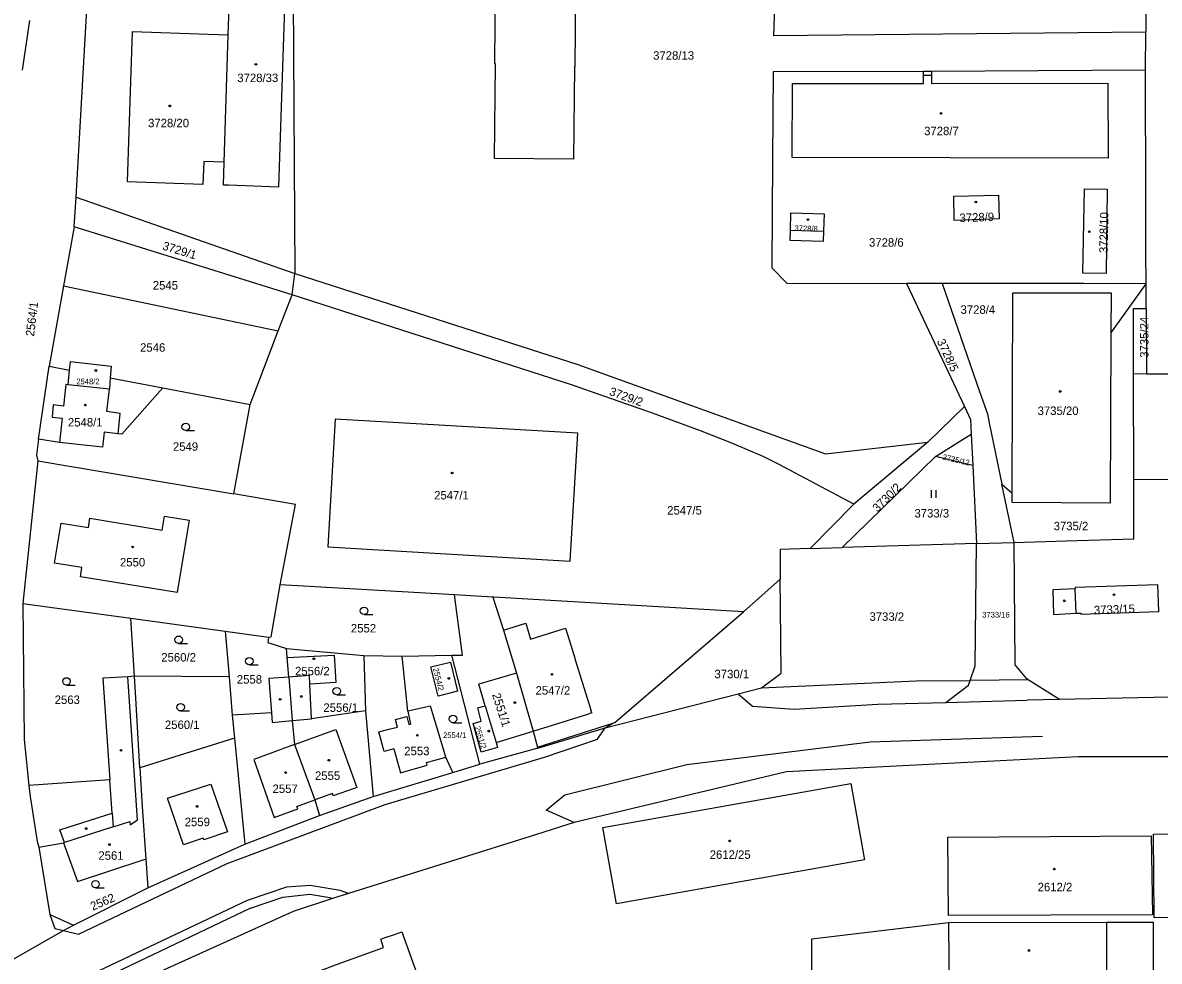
# Model space of a CAD drawing. Extents: x -527335 to -526256, y -1079142 to -1077809.
# Drawn here: x -526603.7 to -526375.8, y -1078341.3 to -1078153 of the extents above; entities that cross this region are included whole.
import ezdxf

# ---------------------------------------------------------------- set-up
doc = ezdxf.new("R2010")
doc.units = 0
for name, color, linetype in [('Vrstva 1', 7, 'Continuous'), ('Vrstva 2', 7, 'Continuous'), ('Vrstva 3', 7, 'Continuous'), ('Vrstva 4', 7, 'Continuous'), ('Vrstva 5', 7, 'Continuous')]:
    doc.layers.add(name, color=color, linetype=linetype)

msp = doc.modelspace()

# ---------------------------------------------------------------- linework, layer by layer
at = {"layer": 'Vrstva 1'}
for p, q in [((-526378.72, -1078100.08), (-526378.46, -1078154.92)), ((-526593.02, -1078188.05), (-526589.8, -1078132.18)), ((-526562.53, -1078155.46), (-526562.04, -1078142.41)), ((-526549.5, -1078147.03), (-526549.12, -1078203.3)), ((-526603.75, -1078162.52), (-526602.3, -1078152.58)), ((-526563.34, -1078181), (-526562.53, -1078155.46)), ((-526378.56, -1078162.53), (-526378.46, -1078154.92)), ((-526421.44, -1078162.78), (-526423.04, -1078162.78)), ((-526378.56, -1078162.53), (-526421.44, -1078162.78)), ((-526593.37, -1078193.96), (-526593.02, -1078188.05)), ((-526593.02, -1078188.05), (-526549.12, -1078203.3)), ((-526593.37, -1078193.96), (-526595.52, -1078205.8)), ((-526549.69, -1078207.6), (-526593.37, -1078193.96)), ((-526549.69, -1078207.6), (-526549.12, -1078203.3)), ((-526419.32, -1078205.33), (-526426.47, -1078205.32)), ((-526426.47, -1078205.32), (-526414.83, -1078230.01)), ((-526385.48, -1078215.29), (-526378.41, -1078205.42)), ((-526378.41, -1078205.42), (-526378.41, -1078205.39)), ((-526378.39, -1078210.36), (-526378.41, -1078205.42)), ((-526595.52, -1078205.8), (-526598.44, -1078221.94)), ((-526595.52, -1078205.8), (-526552.47, -1078214.87)), ((-526552.47, -1078214.87), (-526549.69, -1078207.6)), ((-526378.39, -1078210.36), (-526378.34, -1078223.51)), ((-526558.11, -1078229.6), (-526552.47, -1078214.87)), ((-526600.52, -1078236.6), (-526598.44, -1078221.94)), ((-526598.44, -1078221.94), (-526594.33, -1078222.72)), ((-526380.88, -1078244.69), (-526380.95, -1078223.47)), ((-526378.34, -1078223.51), (-526380.95, -1078223.47)), ((-526361.75, -1078223.62), (-526378.34, -1078223.51)), ((-526586.15, -1078224.27), (-526575.59, -1078226.28)), ((-526575.59, -1078226.28), (-526558.11, -1078229.6)), ((-526561.39, -1078247.57), (-526558.11, -1078229.6)), ((-526422.19, -1078237.19), (-526414.83, -1078230.01)), ((-526422.19, -1078237.19), (-526437.01, -1078249.59)), ((-526420.64, -1078240.08), (-526413.46, -1078235.55)), ((-526413.46, -1078235.55), (-526413.15, -1078241.83)), ((-526600.69, -1078240.92), (-526603.68, -1078269.57)), ((-526600.69, -1078240.92), (-526561.39, -1078247.57)), ((-526439.36, -1078258.33), (-526420.64, -1078240.08)), ((-526413.15, -1078241.83), (-526420.64, -1078240.08)), ((-526413.15, -1078241.83), (-526412.39, -1078257.53)), ((-526407.31, -1078245.62), (-526405.29, -1078247.41)), ((-526404.89, -1078257.31), (-526407.31, -1078245.62)), ((-526380.84, -1078256.6), (-526380.88, -1078244.69)), ((-526437.01, -1078249.59), (-526445.81, -1078258.52)), ((-526412.39, -1078257.53), (-526439.36, -1078258.33)), ((-526412.39, -1078257.53), (-526404.89, -1078257.31)), ((-526445.81, -1078258.52), (-526439.36, -1078258.33)), ((-526517.1, -1078267.83), (-526552.09, -1078265.78)), ((-526603.68, -1078269.57), (-526582.06, -1078272.51)), ((-526509.44, -1078268.28), (-526517.1, -1078267.83)), ((-526582.06, -1078272.51), (-526563.12, -1078275.09)), ((-526581.28, -1078284.16), (-526582.06, -1078272.51)), ((-526563.12, -1078275.09), (-526554.41, -1078276.28)), ((-526563.12, -1078275.09), (-526562.34, -1078284.26)), ((-526550.79, -1078278.6), (-526535.31, -1078279.99)), ((-526550.66, -1078280.39), (-526550.79, -1078278.6)), ((-526550.37, -1078284.3), (-526550.66, -1078280.39)), ((-526535.31, -1078279.99), (-526527.61, -1078280.13)), ((-526535.31, -1078279.99), (-526534.94, -1078291.05)), ((-526527.61, -1078280.13), (-526517.66, -1078279.92)), ((-526512.01, -1078301.8), (-526517.66, -1078279.92)), ((-526562.34, -1078284.26), (-526581.28, -1078284.16)), ((-526562.34, -1078284.26), (-526561.68, -1078291.96)), ((-526402.05, -1078284.87), (-526413.7, -1078284.97)), ((-526561.68, -1078291.96), (-526561.24, -1078296.54)), ((-526534.94, -1078291.05), (-526533.44, -1078308.28)), ((-526500.43, -1078298.57), (-526486.91, -1078294.51)), ((-526561.24, -1078296.54), (-526580.2, -1078302.53)), ((-526561.24, -1078296.54), (-526559.17, -1078317.84)), ((-526500.43, -1078298.57), (-526512.01, -1078301.8)), ((-526533.44, -1078308.28), (-526517.46, -1078303.45)), ((-526517.46, -1078303.45), (-526512.01, -1078301.8)), ((-526544.21, -1078312.08), (-526533.44, -1078308.28)), ((-526559.17, -1078317.84), (-526544.21, -1078312.08)), ((-526578.63, -1078326.6), (-526559.17, -1078317.84)), ((-526579.03, -1078320.85), (-526578.63, -1078326.6)), ((-526593.56, -1078334.08), (-526578.63, -1078326.6)), ((-526418.01, -1078333.56), (-526386.3, -1078333.5))]:
    msp.add_line(p, q, dxfattribs=at)
for points in [[(-526508.9, -1078161.24), (-526509.01, -1078161.24), (-526508.5, -1078095.15), (-526492.37, -1078095.48), (-526492.95, -1078161.84), (-526493.06, -1078161.83), (-526493.24, -1078180.39), (-526509.08, -1078180.27), (-526508.9, -1078161.24)], [(-526378.46, -1078154.92), (-526453.05, -1078155.62), (-526452.8, -1078147.63), (-526451.59, -1078109.7), (-526451.3, -1078100.77)], [(-526551.11, -1078146.44), (-526551.42, -1078155.85), (-526552.45, -1078185.98), (-526562.44, -1078185.64), (-526563.48, -1078185.6), (-526563.34, -1078181)], [(-526563.34, -1078181), (-526567.42, -1078180.86), (-526567.58, -1078185.46), (-526582.72, -1078184.94), (-526581.69, -1078154.8), (-526566.55, -1078155.32), (-526562.53, -1078155.46)], [(-526423.04, -1078162.78), (-526453.19, -1078162.9), (-526453.32, -1078180.38), (-526453.46, -1078202.22), (-526450.43, -1078205.28), (-526426.47, -1078205.32)], [(-526421.44, -1078162.78), (-526421.44, -1078163.53), (-526421.44, -1078165.18), (-526386.1, -1078165.13), (-526386.04, -1078180.17), (-526449.36, -1078180.08), (-526449.34, -1078165.22), (-526423.04, -1078165.18), (-526423.04, -1078163.53), (-526423.04, -1078162.78)], [(-526378.41, -1078205.39), (-526378.43, -1078198.99), (-526378.47, -1078188.81), (-526378.56, -1078162.53)], [(-526391.1, -1078203.25), (-526390.78, -1078186.36), (-526386.19, -1078186.43), (-526386.41, -1078203.31), (-526391.1, -1078203.25)], [(-526408, -1078187.59), (-526407.85, -1078192.39), (-526416.89, -1078192.68), (-526417, -1078187.81), (-526408, -1078187.59)], [(-526443.12, -1078194.85), (-526443.19, -1078196.9), (-526449.78, -1078196.68), (-526449.74, -1078194.62), (-526449.66, -1078191.15), (-526443, -1078191.35), (-526443.12, -1078194.85)], [(-526549.12, -1078203.3), (-526492.41, -1078221.56), (-526442.69, -1078239.51), (-526422.19, -1078237.19)], [(-526419.32, -1078205.33), (-526411.79, -1078227.04), (-526410.24, -1078231.51), (-526409.87, -1078233.29), (-526407.31, -1078245.62)], [(-526378.41, -1078205.39), (-526390.88, -1078205.37), (-526419.32, -1078205.33)], [(-526437.01, -1078249.59), (-526452.14, -1078241.56), (-526455.19, -1078240.06), (-526461.5, -1078237.38), (-526467.76, -1078234.87), (-526477.43, -1078231.38), (-526493.63, -1078225.7), (-526549.69, -1078207.6)], [(-526405.29, -1078247.41), (-526405.16, -1078207.2), (-526385.44, -1078207.2), (-526385.48, -1078215.29)], [(-526380.95, -1078223.47), (-526380.92, -1078210.35), (-526378.39, -1078210.36)], [(-526385.48, -1078215.29), (-526385.62, -1078249.41), (-526405.29, -1078249.27), (-526405.29, -1078247.41)], [(-526594.33, -1078222.72), (-526594.16, -1078221.01), (-526585.96, -1078221.9), (-526586.15, -1078224.27)], [(-526586.15, -1078224.27), (-526586.34, -1078226.56), (-526594.61, -1078225.64), (-526594.33, -1078222.72)], [(-526380.88, -1078244.69), (-526362.1, -1078244.53), (-526361.75, -1078223.62)], [(-526575.59, -1078226.28), (-526583.86, -1078235.6), (-526584.58, -1078235.51), (-526587.36, -1078235.18), (-526587.72, -1078238.17), (-526596.34, -1078237.21), (-526600.52, -1078236.6)], [(-526414.83, -1078230.01), (-526413.6, -1078232.64), (-526413.46, -1078235.55)], [(-526541.02, -1078232.54), (-526542.55, -1078258.17), (-526493.91, -1078261.05), (-526492.4, -1078235.4), (-526541.02, -1078232.54)], [(-526600.52, -1078236.6), (-526600.97, -1078239.77), (-526600.69, -1078240.92)], [(-526552.09, -1078265.78), (-526549.02, -1078249.67), (-526561.39, -1078247.57)], [(-526413.7, -1078284.97), (-526412.71, -1078282.05), (-526412.39, -1078257.53)], [(-526404.89, -1078257.31), (-526394.44, -1078257), (-526380.84, -1078256.6)], [(-526402.05, -1078284.87), (-526402.34, -1078284.69), (-526404.66, -1078281.84), (-526404.89, -1078257.31)], [(-526445.81, -1078258.52), (-526451.82, -1078258.7), (-526451.77, -1078264.59)], [(-526451.77, -1078264.59), (-526451.83, -1078264.65), (-526459.14, -1078271.25)], [(-526455.55, -1078286.46), (-526451.61, -1078283.5), (-526451.72, -1078270.38), (-526451.77, -1078264.59)], [(-526554.41, -1078276.28), (-526553.89, -1078276.24), (-526552.09, -1078265.78)], [(-526391.52, -1078271.72), (-526375.85, -1078271.18), (-526376.08, -1078265.82), (-526392.63, -1078266.34), (-526392.63, -1078266.63), (-526397.12, -1078266.78), (-526397.01, -1078271.73), (-526392.45, -1078271.49), (-526391.51, -1078271.5), (-526391.52, -1078271.72)], [(-526603.68, -1078269.57), (-526603.42, -1078296.84), (-526602.46, -1078306.07)], [(-526517.66, -1078279.92), (-526515.48, -1078279.9), (-526517.1, -1078267.83)], [(-526459.14, -1078271.25), (-526509.23, -1078268.29), (-526509.44, -1078268.28)], [(-526509.44, -1078268.28), (-526507.27, -1078274.88), (-526504.7, -1078283.5), (-526501.33, -1078295.15), (-526500.48, -1078298.39), (-526500.43, -1078298.57)], [(-526486.91, -1078294.51), (-526485.39, -1078293.57), (-526484.97, -1078293.44), (-526459.14, -1078271.25)], [(-526554.41, -1078276.28), (-526554.58, -1078277.36), (-526550.79, -1078278.6)], [(-526550.66, -1078280.39), (-526541.27, -1078279.93), (-526540.92, -1078285.37), (-526546.1, -1078285.76)], [(-526517.46, -1078303.45), (-526518.83, -1078300.36), (-526521.2, -1078292.56), (-526521.93, -1078290.16), (-526526.45, -1078291.14), (-526527.61, -1078280.13)], [(-526517.94, -1078281.3), (-526516.5, -1078287.17), (-526520.41, -1078288.14), (-526521.85, -1078282.27), (-526517.94, -1078281.3)], [(-526581.28, -1078284.16), (-526582.66, -1078284.24), (-526587.68, -1078284.52), (-526586.25, -1078304.95), (-526602.46, -1078306.07)], [(-526580.2, -1078302.53), (-526581, -1078288.51), (-526581.28, -1078284.16)], [(-526550.37, -1078284.3), (-526554.36, -1078284.61), (-526553.81, -1078291.49), (-526561.68, -1078291.96)], [(-526546.1, -1078285.76), (-526546.18, -1078283.97), (-526550.37, -1078284.3)], [(-526550.37, -1078284.3), (-526549.68, -1078293.05), (-526549.19, -1078297.86), (-526545.14, -1078308.97), (-526544.21, -1078312.08)], [(-526455.55, -1078286.46), (-526424.52, -1078285.05), (-526413.7, -1078284.97)], [(-526534.94, -1078291.05), (-526545.78, -1078292.7), (-526546.1, -1078285.76)], [(-526486.91, -1078294.51), (-526460.25, -1078287.66), (-526455.55, -1078286.46)], [(-526508.46, -1078298.42), (-526511.8, -1078299.38), (-526513.38, -1078293.64), (-526511.74, -1078293.15), (-526512.46, -1078290.51), (-526510.97, -1078290.06), (-526508.78, -1078297.46), (-526508.46, -1078298.42)], [(-526368.35, -1078300.3), (-526392.03, -1078300.3), (-526433.75, -1078302.47), (-526450.54, -1078303.34), (-526493.09, -1078313.52), (-526500.68, -1078315.9), (-526538.39, -1078327.72)], [(-526580.2, -1078302.53), (-526579.76, -1078310.28), (-526579.03, -1078320.85)], [(-526602.46, -1078306.07), (-526602.23, -1078308.27), (-526600.84, -1078317.27), (-526600.48, -1078318.43)], [(-526487.35, -1078314.49), (-526437.6, -1078305.66), (-526434.89, -1078320.97), (-526484.64, -1078329.8), (-526487.35, -1078314.49)], [(-526377.36, -1078316.15), (-526377.12, -1078332.02), (-526418.02, -1078332.15), (-526418.15, -1078316.42), (-526377.36, -1078316.15)], [(-526369.38, -1078332.51), (-526376.77, -1078332.6), (-526376.93, -1078315.85), (-526368.84, -1078315.76)], [(-526600.48, -1078318.43), (-526595.55, -1078317.59), (-526592.76, -1078325.31), (-526579.37, -1078320.89), (-526579.03, -1078320.85)], [(-526600.48, -1078318.43), (-526598.25, -1078331.97), (-526593.56, -1078334.08)], [(-526538.39, -1078327.72), (-526540.03, -1078327.15), (-526546.04, -1078326.1), (-526550.79, -1078326.44), (-526558.7, -1078329.17), (-526588.71, -1078343.39), (-526596.49, -1078347.76), (-526612.22, -1078358.58), (-526630.45, -1078371.95), (-526674.07, -1078406.52), (-526700.09, -1078429.86), (-526748.62, -1078475.19)], [(-526538.39, -1078327.72), (-526541.57, -1078328.76), (-526549.48, -1078331.36), (-526591.44, -1078350.37), (-526594.34, -1078352)], [(-526605.97, -1078341.1), (-526595.52, -1078335.19), (-526593.56, -1078334.08)], [(-526579.89, -1078366.21), (-526578.7, -1078365.84), (-526580.03, -1078361.64), (-526549.28, -1078351.86), (-526551.23, -1078345.94), (-526540.79, -1078341.97), (-526531.35, -1078338.54), (-526531.88, -1078336.89), (-526531.22, -1078336.66), (-526529.12, -1078335.94), (-526527.67, -1078335.44), (-526523.68, -1078346.59), (-526523.97, -1078346.77), (-526521.96, -1078352.62), (-526538.57, -1078358.72), (-526536.93, -1078363.9), (-526575.44, -1078376.12), (-526576.63, -1078376.5), (-526579.89, -1078366.21)], [(-526386.3, -1078333.5), (-526377, -1078333.48), (-526376.93, -1078354.66), (-526417.83, -1078354.85), (-526445.41, -1078352.22), (-526445.48, -1078336.8), (-526418.01, -1078333.56)], [(-526418.01, -1078333.56), (-526417.88, -1078348.85), (-526386.25, -1078348.7), (-526386.3, -1078333.5)]]:
    msp.add_lwpolyline(points, dxfattribs=at)
at = {"layer": 'Vrstva 3'}
for p, q in [((-526571.03, -1078234.86), (-526569.28, -1078234.86)), ((-526421.48, -1078248.34), (-526421.48, -1078246.84)), ((-526420.48, -1078248.34), (-526420.48, -1078246.84)), ((-526535.26, -1078271.77), (-526533.51, -1078271.77)), ((-526572.44, -1078277.57), (-526570.69, -1078277.57)), ((-526558.27, -1078281.86), (-526556.52, -1078281.86)), ((-526594.94, -1078285.93), (-526593.19, -1078285.93)), ((-526540.74, -1078287.88), (-526538.99, -1078287.88)), ((-526572.04, -1078291.11), (-526570.29, -1078291.11)), ((-526517.42, -1078293.46), (-526515.67, -1078293.46)), ((-526589.12, -1078326.61), (-526587.37, -1078326.61))]:
    msp.add_line(p, q, dxfattribs=at)
for centre in [(-526571.03, -1078234.11), (-526535.26, -1078271.02), (-526572.44, -1078276.82), (-526558.27, -1078281.11), (-526594.94, -1078285.18), (-526540.74, -1078287.13), (-526572.04, -1078290.36), (-526517.42, -1078292.71), (-526589.12, -1078325.86)]:
    msp.add_circle(centre, 0.75, dxfattribs=at)
at = {"layer": 'Vrstva 4'}
for p, q in [((-526423.04, -1078163.53), (-526421.44, -1078163.53)), ((-526449.74, -1078194.62), (-526443.12, -1078194.85)), ((-526595.05, -1078225.59), (-526595.53, -1078229.92)), ((-526594.61, -1078225.64), (-526595.05, -1078225.59)), ((-526586.87, -1078231.04), (-526586.34, -1078226.56)), ((-526597.59, -1078229.69), (-526597.79, -1078232.13)), ((-526595.53, -1078229.92), (-526597.59, -1078229.69)), ((-526597.79, -1078232.13), (-526595.8, -1078232.35)), ((-526595.8, -1078232.35), (-526596.34, -1078237.21)), ((-526584.14, -1078231.44), (-526586.87, -1078231.04)), ((-526584.58, -1078235.51), (-526584.14, -1078231.44)), ((-526597.31, -1078261.47), (-526595.98, -1078253.44)), ((-526595.98, -1078253.44), (-526590.55, -1078254.32)), ((-526590.55, -1078254.32), (-526590.24, -1078252.43)), ((-526590.24, -1078252.43), (-526575.74, -1078254.8)), ((-526575.74, -1078254.8), (-526575.29, -1078252.04)), ((-526575.29, -1078252.04), (-526570.34, -1078252.85)), ((-526570.34, -1078252.85), (-526570.79, -1078255.61)), ((-526570.79, -1078255.61), (-526572.71, -1078267.36)), ((-526591.85, -1078262.34), (-526597.31, -1078261.47)), ((-526592.15, -1078264.22), (-526591.85, -1078262.34)), ((-526572.71, -1078267.36), (-526592.15, -1078264.22)), ((-526392.45, -1078271.49), (-526392.63, -1078266.63)), ((-526507.27, -1078274.88), (-526502.8, -1078273.51)), ((-526502.8, -1078273.51), (-526501.88, -1078276.73)), ((-526501.88, -1078276.73), (-526494.86, -1078274.47)), ((-526494.86, -1078274.47), (-526493.13, -1078280.05)), ((-526493.13, -1078280.05), (-526492.83, -1078281.05)), ((-526492.83, -1078281.05), (-526489.77, -1078290.89)), ((-526580.68, -1078312.93), (-526582.66, -1078284.24)), ((-526504.7, -1078283.5), (-526512.24, -1078285.75)), ((-526414.03, -1078285.91), (-526413.7, -1078284.97)), ((-526395.78, -1078288.82), (-526402.05, -1078284.87)), ((-526510.97, -1078290.06), (-526512.24, -1078285.75)), ((-526460.25, -1078287.66), (-526457.34, -1078290.13)), ((-526418.6, -1078289.4), (-526414.03, -1078285.91)), ((-526448.99, -1078290.75), (-526432.22, -1078289.76)), ((-526432.22, -1078289.76), (-526418.6, -1078289.4)), ((-526418.6, -1078289.4), (-526402.24, -1078288.96)), ((-526395.78, -1078288.82), (-526402.24, -1078288.96)), ((-526362.42, -1078288.09), (-526395.78, -1078288.82)), ((-526553.81, -1078291.49), (-526553.66, -1078293.41)), ((-526528.97, -1078292.82), (-526526.69, -1078292.21)), ((-526526.69, -1078292.21), (-526526.27, -1078293.8)), ((-526526.45, -1078291.14), (-526525.97, -1078293.73)), ((-526501.33, -1078295.15), (-526490.17, -1078291.68)), ((-526489.58, -1078291.5), (-526490.17, -1078291.68)), ((-526489.58, -1078291.5), (-526489.77, -1078290.89)), ((-526457.34, -1078290.13), (-526448.99, -1078290.75)), ((-526553.66, -1078293.41), (-526549.68, -1078293.05)), ((-526549.68, -1078293.05), (-526545.78, -1078292.7)), ((-526530.3, -1078294.79), (-526528.56, -1078294.36)), ((-526528.56, -1078294.36), (-526528.97, -1078292.82)), ((-526526.27, -1078293.8), (-526525.97, -1078293.73)), ((-526500.48, -1078298.39), (-526485.39, -1078293.57)), ((-526488.41, -1078296.79), (-526486.91, -1078294.51)), ((-526549.19, -1078297.86), (-526540.93, -1078294.84)), ((-526540.93, -1078294.84), (-526536.71, -1078306.46)), ((-526532.28, -1078295.28), (-526530.3, -1078294.79)), ((-526531.23, -1078299.27), (-526532.28, -1078295.28)), ((-526508.78, -1078297.46), (-526501.33, -1078295.15)), ((-526499.07, -1078300.41), (-526488.41, -1078296.79)), ((-526433.76, -1078297.3), (-526399.18, -1078296.17)), ((-526549.19, -1078297.86), (-526557.36, -1078300.85)), ((-526529.28, -1078298.71), (-526531.23, -1078299.27)), ((-526529.28, -1078298.71), (-526527.95, -1078303.51)), ((-526470.52, -1078301.84), (-526433.76, -1078297.3)), ((-526557.36, -1078300.85), (-526553.26, -1078312.48)), ((-526531, -1078309.9), (-526499.07, -1078300.41)), ((-526522.72, -1078301.48), (-526518.83, -1078300.36)), ((-526522.58, -1078301.96), (-526522.72, -1078301.48)), ((-526527.95, -1078303.51), (-526522.58, -1078301.96)), ((-526495.01, -1078307.95), (-526470.52, -1078301.84)), ((-526585.78, -1078311.63), (-526586.25, -1078304.95)), ((-526574.69, -1078308.64), (-526565.98, -1078305.79)), ((-526565.98, -1078305.79), (-526562.63, -1078315.35)), ((-526541.61, -1078307.7), (-526545.14, -1078308.97)), ((-526541.44, -1078308.17), (-526541.61, -1078307.7)), ((-526537.22, -1078306.64), (-526541.44, -1078308.17)), ((-526536.71, -1078306.46), (-526537.22, -1078306.64)), ((-526498.73, -1078311.04), (-526495.01, -1078307.95)), ((-526571.44, -1078318), (-526574.69, -1078308.64)), ((-526562.73, -1078321.72), (-526531, -1078309.9)), ((-526548.73, -1078310.27), (-526545.14, -1078308.97)), ((-526548.55, -1078310.77), (-526548.73, -1078310.27)), ((-526596.26, -1078314.93), (-526585.78, -1078311.63)), ((-526585.78, -1078311.63), (-526585.59, -1078314.37)), ((-526553.26, -1078312.48), (-526548.55, -1078310.77)), ((-526493.09, -1078313.52), (-526498.73, -1078311.04)), ((-526595.32, -1078317.51), (-526596.26, -1078314.93)), ((-526585.59, -1078314.37), (-526595.32, -1078317.51)), ((-526585.59, -1078314.37), (-526582.26, -1078313.29)), ((-526582.26, -1078313.29), (-526582.2, -1078313.93)), ((-526582.2, -1078313.93), (-526580.68, -1078312.93)), ((-526567.5, -1078316.63), (-526571.44, -1078318)), ((-526567.37, -1078316.99), (-526567.5, -1078316.63)), ((-526562.63, -1078315.35), (-526567.37, -1078316.99)), ((-526595.55, -1078317.59), (-526595.32, -1078317.51)), ((-526592.55, -1078335.89), (-526562.73, -1078321.72)), ((-526558.03, -1078330.71), (-526551.52, -1078328.5)), ((-526551.52, -1078328.5), (-526546.11, -1078327.89)), ((-526546.11, -1078327.89), (-526542.14, -1078328.56)), ((-526542.14, -1078328.56), (-526541.57, -1078328.76)), ((-526558.03, -1078330.71), (-526588.12, -1078345.09)), ((-526598.25, -1078331.97), (-526597.3, -1078334.78)), ((-526597.3, -1078334.78), (-526595.52, -1078335.19)), ((-526595.52, -1078335.19), (-526592.55, -1078335.89))]:
    msp.add_line(p, q, dxfattribs=at)
at = {"layer": 'Vrstva 5'}
for centre in [(-526556.97, -1078161.36), (-526574.21, -1078169.7), (-526419.55, -1078171.21), (-526412.54, -1078188.99), (-526446.21, -1078192.51), (-526389.8, -1078194.94), (-526589.04, -1078222.79), (-526395.63, -1078227), (-526591.15, -1078229.74), (-526517.58, -1078243.36), (-526581.67, -1078258.21), (-526394.81, -1078269.01), (-526384.84, -1078267.78), (-526545.31, -1078280.63), (-526518.26, -1078284.58), (-526497.56, -1078283.75), (-526552.08, -1078288.78), (-526547.84, -1078288.2), (-526505, -1078289.42), (-526524.57, -1078295.99), (-526510.25, -1078295.15), (-526584, -1078299.01), (-526542.32, -1078301), (-526550.98, -1078303.48), (-526568.75, -1078310.26), (-526590.97, -1078314.71), (-526461.92, -1078317.18), (-526586.32, -1078317.92), (-526396.81, -1078322.84), (-526401.89, -1078339.17)]:
    msp.add_circle(centre, 0.175, dxfattribs=at)

# ---------------------------------------------------------------- texts
at = {"layer": 'Vrstva 2'}
for s, height, p in [('3728/13', 1.7, (-526477.28, -1078160.44)), ('3728/33', 1.7, (-526560.68, -1078164.93)), ('3728/20', 1.7, (-526578.58, -1078173.99)), ('3728/7', 1.7, (-526422.93, -1078175.58)), ('3728/6', 1.7, (-526433.98, -1078197.95)), ('2545', 1.7, (-526577.63, -1078206.55)), ('3728/4', 1.7, (-526415.63, -1078211.42)), ('2546', 1.7, (-526580.19, -1078219.03)), ('2548/2', 1.14, (-526592.96, -1078225.56)), ('3735/20', 1.7, (-526400.17, -1078231.72)), ('2548/1', 1.7, (-526594.65, -1078234.03)), ('2549', 1.7, (-526573.59, -1078238.9)), ('2547/1', 1.7, (-526521.2, -1078248.67)), ('2547/5', 1.7, (-526474.46, -1078251.7)), ('3733/3', 1.7, (-526424.87, -1078252.29)), ('3735/2', 1.7, (-526396.95, -1078254.86)), ('2550', 1.7, (-526584.21, -1078262.11)), ('3733/2', 1.7, (-526433.89, -1078273.02)), ('3733/16', 1.139, (-526411.28, -1078272.37)), ('2552', 1.7, (-526537.9, -1078275.36)), ('2560/2', 1.7, (-526575.92, -1078281.19)), ('2556/2', 1.7, (-526549.1, -1078283.96)), ('3730/1', 1.7, (-526464.98, -1078284.55)), ('2558', 1.7, (-526560.77, -1078285.62)), ('2547/2', 1.7, (-526500.86, -1078287.84)), ('2563', 1.7, (-526597.31, -1078289.71)), ('2556/1', 1.7, (-526543.41, -1078291.29)), ('2560/1', 1.7, (-526575.2, -1078294.73)), ('2554/1', 1.14, (-526519.41, -1078296.55)), ('2553', 1.7, (-526527.2, -1078300)), ('2555', 1.7, (-526545.1, -1078304.93)), ('2557', 1.7, (-526553.61, -1078307.57)), ('2559', 1.7, (-526571.23, -1078314.23)), ('2561', 1.7, (-526588.54, -1078320.97)), ('2612/25', 1.7, (-526465.93, -1078320.78)), ('2612/2', 1.7, (-526400.16, -1078327.29))]:
    msp.add_text(s, height=height, dxfattribs=at).set_placement(p)
for s, height, rotation, p in [('3728/9', 1.7, 2, (-526415.81, -1078193.03)), ('3728/10', 1.7, 89, (-526386.11, -1078199.25)), ('3728/8', 1.14, 358, (-526448.94, -1078194.79)), ('3729/1', 1.7, 343, (-526575.82, -1078198.49)), ('2564/1', 1.7, 83, (-526601.46, -1078216.03)), ('3735/24', 1.7, 90, (-526377.93, -1078220.23)), ('3728/5', 1.7, 295, (-526420.41, -1078216.93)), ('3729/2', 1.7, 340, (-526486.22, -1078227.66)), ('3735/12', 1.14, 347, (-526419.31, -1078240.66)), ('3730/2', 1.7, 45, (-526432.28, -1078251.33)), ('3733/15', 1.7, 2, (-526388.84, -1078271.72)), ('2554/2', 1.14, 284, (-526521.45, -1078282.62)), ('2551/1', 1.7, 288, (-526509.61, -1078287.84)), ('2551/2', 1.139, 287, (-526513.1, -1078294.37)), ('2562', 1.7, 23, (-526589.7, -1078331.19))]:
    msp.add_text(s, height=height, rotation=rotation, dxfattribs=at).set_placement(p)

doc.saveas('drawing.dxf')
